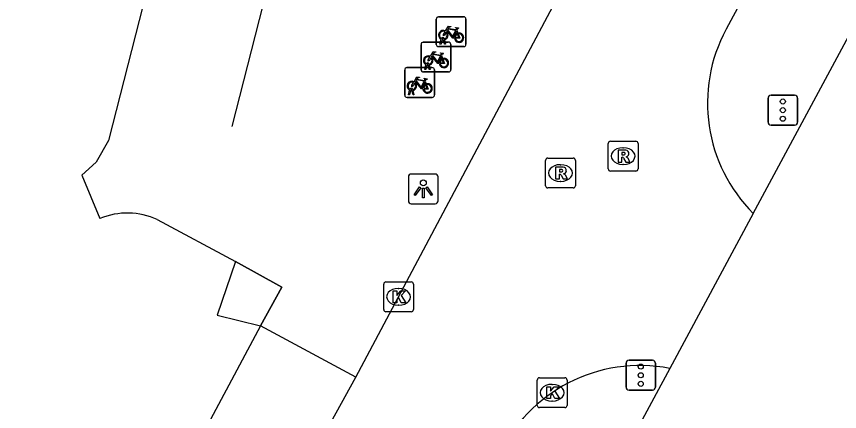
# Model space of a CAD drawing. Extents: x 159489 to 160304, y 383826 to 384530.
# Drawn here: x 159826.45 to 159854.08, y 384093.22 to 384106.49 of the extents above; entities that cross this region are included whole.
import ezdxf

# ---------------------------------------------------------------- set-up
doc = ezdxf.new("R2010")
doc.units = 0
for name, color, linetype in [('IMGEO_Fietsenrek', 7, 'Continuous'), ('IMGEO_Kolk', 7, 'Continuous'), ('IMGEO_Lichtpunt', 7, 'Continuous'), ('IMGEO_Lijnafwatering', 7, 'Continuous'), ('IMGEO_OVBaan_gesloten', 7, 'Continuous'), ('IMGEO_Pand', 7, 'Continuous'), ('IMGEO_Pand_overbouw', 7, 'Continuous'), ('IMGEO_Rijbaan_lokaal_gesloten', 7, 'Continuous'), ('IMGEO_Rioolput', 7, 'Continuous'), ('IMGEO_Verkeersregelinstallatiepaal', 7, 'Continuous'), ('IMGEO_Voetpad_gesloten', 7, 'Continuous'), ('IMGEO_Voetpad_open', 7, 'Continuous')]:
    doc.layers.add(name, color=color, linetype=linetype)

msp = doc.modelspace()

# ---------------------------------------------------------------- linework, layer by layer
at = {"layer": 'IMGEO_Fietsenrek'}
for p, q in [((159840.54, 384105.552), (159840.54, 384106.393)), ((159840.54, 384106.393), (159840.54, 384105.552)), ((159840.615, 384106.477), (159841.456, 384106.477)), ((159841.456, 384106.477), (159840.615, 384106.477)), ((159841.54, 384106.402), (159841.54, 384105.561)), ((159841.54, 384105.561), (159841.54, 384106.402)), ((159841.227, 384106.026), (159841.263, 384105.931)), ((159840.03, 384104.699), (159840.03, 384105.54)), ((159840.03, 384105.54), (159840.03, 384104.699)), ((159840.105, 384105.624), (159840.946, 384105.624)), ((159840.946, 384105.624), (159840.105, 384105.624)), ((159840.667, 384105.561), (159840.706, 384105.721)), ((159840.701, 384105.561), (159840.667, 384105.561)), ((159840.736, 384105.709), (159840.701, 384105.561)), ((159840.778, 384105.733), (159840.777, 384105.737)), ((159840.819, 384105.561), (159840.785, 384105.703)), ((159840.809, 384105.744), (159840.81, 384105.737)), ((159840.817, 384105.707), (159840.852, 384105.561)), ((159840.852, 384105.561), (159840.819, 384105.561)), ((159841.03, 384105.549), (159841.03, 384104.708)), ((159841.03, 384104.708), (159841.03, 384105.549)), ((159841.465, 384105.477), (159840.624, 384105.477)), ((159840.624, 384105.477), (159841.465, 384105.477)), ((159840.717, 384105.173), (159840.753, 384105.078)), ((159839.482, 384103.846), (159839.482, 384104.687)), ((159839.482, 384104.687), (159839.482, 384103.846)), ((159839.557, 384104.771), (159840.398, 384104.771)), ((159840.398, 384104.771), (159839.557, 384104.771)), ((159840.157, 384104.708), (159840.196, 384104.868)), ((159840.191, 384104.708), (159840.157, 384104.708)), ((159840.226, 384104.856), (159840.191, 384104.708)), ((159840.268, 384104.88), (159840.267, 384104.884)), ((159840.309, 384104.708), (159840.275, 384104.85)), ((159840.299, 384104.891), (159840.3, 384104.884)), ((159840.307, 384104.854), (159840.342, 384104.708)), ((159840.342, 384104.708), (159840.309, 384104.708)), ((159840.482, 384104.696), (159840.482, 384103.855)), ((159840.482, 384103.855), (159840.482, 384104.696)), ((159840.955, 384104.624), (159840.114, 384104.624)), ((159840.114, 384104.624), (159840.955, 384104.624)), ((159840.169, 384104.32), (159840.205, 384104.225)), ((159839.609, 384103.855), (159839.648, 384104.015)), ((159839.643, 384103.855), (159839.609, 384103.855)), ((159839.678, 384104.003), (159839.643, 384103.855)), ((159839.72, 384104.027), (159839.719, 384104.031)), ((159839.761, 384103.855), (159839.727, 384103.997)), ((159839.751, 384104.038), (159839.752, 384104.031)), ((159839.759, 384104.001), (159839.794, 384103.855)), ((159839.794, 384103.855), (159839.761, 384103.855)), ((159840.407, 384103.771), (159839.566, 384103.771)), ((159839.566, 384103.771), (159840.407, 384103.771))]:
    msp.add_line(p, q, dxfattribs=at)
for points in [[(159840.853, 384106.003), (159840.948, 384106.167), (159841.034, 384106.153), (159841.036, 384106.144), (159840.98, 384106.133), (159840.953, 384106.088), (159841.209, 384106.047)], [(159841.196, 384106.022), (159840.939, 384106.063), (159840.922, 384106.034), (159841.089, 384105.814), (159841.196, 384106.022)], [(159841.209, 384106.047), (159841.234, 384106.096), (159841.228, 384106.1), (159841.205, 384106.104), (159841.193, 384106.111), (159841.192, 384106.114), (159841.194, 384106.119), (159841.289, 384106.104), (159841.291, 384106.094), (159841.281, 384106.081), (159841.269, 384106.075), (159841.255, 384106.081), (159841.227, 384106.026)], [(159840.874, 384105.951), (159840.822, 384105.861), (159840.782, 384105.836), (159840.783, 384105.883), (159840.838, 384105.977)], [(159841.149, 384105.759), (159841.099, 384105.759), (159840.908, 384106.01), (159840.889, 384105.978)], [(159841.244, 384105.924), (159841.214, 384106.001), (159841.105, 384105.783), (159841.148, 384105.783)], [(159841.178, 384105.783), (159841.298, 384105.782), (159841.254, 384105.896)], [(159841.274, 384105.903), (159841.329, 384105.758), (159841.179, 384105.758)], [(159840.343, 384105.15), (159840.438, 384105.314), (159840.524, 384105.3), (159840.526, 384105.291), (159840.47, 384105.28), (159840.443, 384105.235), (159840.699, 384105.194)], [(159840.686, 384105.169), (159840.429, 384105.21), (159840.412, 384105.181), (159840.579, 384104.961), (159840.686, 384105.169)], [(159840.699, 384105.194), (159840.724, 384105.243), (159840.718, 384105.247), (159840.695, 384105.251), (159840.683, 384105.258), (159840.682, 384105.261), (159840.684, 384105.266), (159840.779, 384105.251), (159840.781, 384105.241), (159840.771, 384105.228), (159840.759, 384105.222), (159840.745, 384105.228), (159840.717, 384105.173)], [(159840.364, 384105.098), (159840.312, 384105.008), (159840.272, 384104.983), (159840.273, 384105.03), (159840.328, 384105.124)], [(159840.639, 384104.906), (159840.589, 384104.906), (159840.398, 384105.157), (159840.379, 384105.125)], [(159840.734, 384105.071), (159840.704, 384105.148), (159840.595, 384104.93), (159840.638, 384104.93)], [(159840.668, 384104.93), (159840.788, 384104.929), (159840.744, 384105.043)], [(159840.764, 384105.05), (159840.819, 384104.905), (159840.669, 384104.905)], [(159839.795, 384104.297), (159839.89, 384104.461), (159839.976, 384104.447), (159839.978, 384104.438), (159839.922, 384104.427), (159839.895, 384104.382), (159840.151, 384104.341)], [(159840.151, 384104.341), (159840.176, 384104.39), (159840.17, 384104.394), (159840.147, 384104.398), (159840.135, 384104.405), (159840.134, 384104.408), (159840.136, 384104.413), (159840.231, 384104.398), (159840.233, 384104.388), (159840.223, 384104.375), (159840.211, 384104.369), (159840.197, 384104.375), (159840.169, 384104.32)], [(159839.816, 384104.245), (159839.764, 384104.155), (159839.724, 384104.13), (159839.725, 384104.177), (159839.78, 384104.271)], [(159840.091, 384104.053), (159840.041, 384104.053), (159839.85, 384104.304), (159839.831, 384104.272)], [(159840.138, 384104.316), (159839.881, 384104.357), (159839.864, 384104.328), (159840.031, 384104.108), (159840.138, 384104.316)], [(159840.186, 384104.218), (159840.156, 384104.295), (159840.047, 384104.077), (159840.09, 384104.077)], [(159840.12, 384104.077), (159840.24, 384104.076), (159840.196, 384104.19)], [(159840.216, 384104.197), (159840.271, 384104.052), (159840.121, 384104.052)]]:
    msp.add_lwpolyline(points, dxfattribs=at)
for centre, radius, start, end in [((159840.618, 384106.399), 0.0779, 92.4484, 184.2845), ((159840.618, 384106.399), 0.0779, 92.4484, 184.2845), ((159841.462, 384106.399), 0.0779, 2.4484, 94.2845), ((159841.462, 384106.399), 0.0779, 2.4484, 94.2845), ((159840.78, 384105.862), 0.159, 62.6766, 242.1369), ((159840.78, 384105.862), 0.129, 63.3192, 238.903), ((159840.76, 384105.733), 0.0499, 12.8025, 158.6934), ((159840.78, 384105.862), 0.129, 283.6043, 43.4302), ((159840.78, 384105.862), 0.159, 283.5766, 46.6042), ((159841.307, 384105.778), 0.159, 113.3408, 178.3217), ((159841.307, 384105.778), 0.159, 187.0065, 105.7708), ((159841.307, 384105.778), 0.129, 113.923, 177.9556), ((159841.307, 384105.778), 0.129, 188.6715, 104.5883), ((159840.108, 384105.546), 0.0779, 92.4484, 184.2845), ((159840.108, 384105.546), 0.0779, 92.4484, 184.2845), ((159840.618, 384105.555), 0.0779, 182.4484, 274.2845), ((159840.618, 384105.555), 0.0779, 182.4484, 274.2845), ((159840.78, 384105.862), 0.159, 253.9967, 271.7867), ((159840.76, 384105.733), 0.0174, 12.8025, 163.4502), ((159840.78, 384105.862), 0.129, 253.415, 269.0204), ((159840.952, 384105.546), 0.0779, 2.4484, 94.2845), ((159840.952, 384105.546), 0.0779, 2.4484, 94.2845), ((159841.462, 384105.555), 0.0779, 272.4484, 4.2845), ((159841.462, 384105.555), 0.0779, 272.4484, 4.2845), ((159840.27, 384105.009), 0.159, 62.6766, 242.1369), ((159840.27, 384105.009), 0.129, 63.3192, 238.903), ((159840.27, 384105.009), 0.129, 283.6043, 43.4302), ((159840.27, 384105.009), 0.159, 283.5766, 46.6042), ((159840.797, 384104.925), 0.159, 113.3408, 178.3217), ((159840.797, 384104.925), 0.159, 187.0065, 105.7708), ((159840.797, 384104.925), 0.129, 113.923, 177.9556), ((159840.797, 384104.925), 0.129, 188.6715, 104.5883), ((159839.56, 384104.693), 0.0779, 92.4484, 184.2845), ((159839.56, 384104.693), 0.0779, 92.4484, 184.2845), ((159840.108, 384104.702), 0.0779, 182.4484, 274.2845), ((159840.108, 384104.702), 0.0779, 182.4484, 274.2845), ((159840.25, 384104.88), 0.0499, 12.8025, 158.6934), ((159840.27, 384105.009), 0.159, 253.9967, 271.7867), ((159840.25, 384104.88), 0.0174, 12.8025, 163.4502), ((159840.27, 384105.009), 0.129, 253.415, 269.0204), ((159840.404, 384104.693), 0.0779, 2.4484, 94.2845), ((159840.404, 384104.693), 0.0779, 2.4484, 94.2845), ((159840.952, 384104.702), 0.0779, 272.4484, 4.2845), ((159840.952, 384104.702), 0.0779, 272.4484, 4.2845), ((159839.722, 384104.156), 0.159, 62.6766, 242.1369), ((159839.722, 384104.156), 0.129, 63.3192, 238.903), ((159839.722, 384104.156), 0.129, 283.6043, 43.4302), ((159839.722, 384104.156), 0.159, 283.5766, 46.6042), ((159840.249, 384104.072), 0.159, 113.3408, 178.3217), ((159840.249, 384104.072), 0.159, 187.0065, 105.7708), ((159840.249, 384104.072), 0.129, 113.923, 177.9556), ((159840.249, 384104.072), 0.129, 188.6715, 104.5883), ((159839.56, 384103.849), 0.0779, 182.4484, 274.2845), ((159839.56, 384103.849), 0.0779, 182.4484, 274.2845), ((159839.702, 384104.027), 0.0499, 12.8025, 158.6934), ((159839.722, 384104.156), 0.159, 253.9967, 271.7867), ((159839.702, 384104.027), 0.0174, 12.8025, 163.4502), ((159839.722, 384104.156), 0.129, 253.415, 269.0204), ((159840.404, 384103.849), 0.0779, 272.4484, 4.2845), ((159840.404, 384103.849), 0.0779, 272.4484, 4.2845)]:
    msp.add_arc(centre, radius, start, end, dxfattribs=at)
at = {"layer": 'IMGEO_Kolk'}
for p, q in [((159838.776, 384096.648), (159838.776, 384097.5)), ((159838.851, 384097.574), (159839.703, 384097.574)), ((159839.777, 384097.5), (159839.777, 384096.648)), ((159839.264, 384097.354), (159839.289, 384097.354)), ((159839.287, 384096.794), (159839.262, 384096.794)), ((159839.703, 384096.574), (159838.851, 384096.574)), ((159843.931, 384093.429), (159843.931, 384094.281)), ((159844.006, 384094.355), (159844.858, 384094.355)), ((159844.932, 384094.281), (159844.932, 384093.429)), ((159844.419, 384094.135), (159844.444, 384094.135)), ((159844.858, 384093.355), (159844.006, 384093.355)), ((159844.442, 384093.575), (159844.417, 384093.575))]:
    msp.add_line(p, q, dxfattribs=at)
for points in [[(159838.776, 384096.648), (159838.776, 384097.5)], [(159838.851, 384097.574), (159839.703, 384097.574)], [(159839.777, 384097.5), (159839.777, 384096.648)], [(159839.097, 384097.274), (159839.22, 384097.274), (159839.22, 384097.123), (159839.35, 384097.274), (159839.514, 384097.274), (159839.368, 384097.123), (159839.521, 384096.874), (159839.369, 384096.874), (159839.284, 384097.038), (159839.22, 384096.971), (159839.22, 384096.874), (159839.097, 384096.874), (159839.097, 384097.274)], [(159839.703, 384096.574), (159838.851, 384096.574)], [(159843.931, 384093.429), (159843.931, 384094.281)], [(159844.006, 384094.355), (159844.858, 384094.355)], [(159844.932, 384094.281), (159844.932, 384093.429)], [(159844.252, 384094.055), (159844.375, 384094.055), (159844.375, 384093.904), (159844.505, 384094.055), (159844.669, 384094.055), (159844.523, 384093.904), (159844.676, 384093.655), (159844.524, 384093.655), (159844.439, 384093.819), (159844.375, 384093.752), (159844.375, 384093.655), (159844.252, 384093.655), (159844.252, 384094.055)], [(159844.858, 384093.355), (159844.006, 384093.355)]]:
    msp.add_lwpolyline(points, dxfattribs=at)
for centre, start, end in [((159838.853, 384097.498), 91.552, 178.448), ((159838.853, 384097.498), 91.552, 178.448), ((159839.701, 384097.498), 1.552, 88.448), ((159839.701, 384097.498), 1.552, 88.448), ((159838.853, 384096.65), 181.552, 268.448), ((159838.853, 384096.65), 181.552, 268.448), ((159839.701, 384096.65), 271.552, 358.448), ((159839.701, 384096.65), 271.552, 358.448), ((159844.008, 384094.279), 91.552, 178.448), ((159844.008, 384094.279), 91.552, 178.448), ((159844.856, 384094.279), 1.552, 88.448), ((159844.856, 384094.279), 1.552, 88.448), ((159844.008, 384093.431), 181.552, 268.448), ((159844.008, 384093.431), 181.552, 268.448), ((159844.856, 384093.431), 271.552, 358.448), ((159844.856, 384093.431), 271.552, 358.448)]:
    msp.add_arc(centre, 0.0765, start, end, dxfattribs=at)
for centre, major_axis, ratio, start_param, end_param in [((159839.263, 384097.074), (-0.387, 0.002), 0.722429, 4.712389, 7.853982), ((159839.288, 384097.074), (-0.39, 0.002), 0.717154, 1.570796, 4.712389), ((159844.418, 384093.855), (-0.387, 0.002), 0.722429, 4.712389, 7.853982), ((159844.443, 384093.855), (-0.39, 0.002), 0.717154, 1.570796, 4.712389)]:
    msp.add_ellipse(centre, major_axis=major_axis, ratio=ratio, start_param=start_param, end_param=end_param, dxfattribs=at)
at = {"layer": 'IMGEO_Lichtpunt'}
for p, q in [((159839.608, 384101.103), (159839.608, 384100.296)), ((159839.608, 384101.103), (159839.608, 384100.296)), ((159840.51, 384101.198), (159839.702, 384101.198)), ((159840.51, 384101.198), (159839.702, 384101.198)), ((159840.604, 384100.296), (159840.604, 384101.103)), ((159840.604, 384100.296), (159840.604, 384101.103)), ((159839.702, 384100.202), (159840.51, 384100.202)), ((159839.702, 384100.202), (159840.51, 384100.202))]:
    msp.add_line(p, q, dxfattribs=at)
for points in [[(159839.982, 384100.767), (159840.021, 384100.739), (159839.833, 384100.477), (159839.795, 384100.504), (159839.982, 384100.767)], [(159840.084, 384100.719), (159840.131, 384100.719), (159840.131, 384100.397), (159840.084, 384100.397), (159840.084, 384100.719)], [(159840.194, 384100.739), (159840.232, 384100.766), (159840.419, 384100.504), (159840.38, 384100.476), (159840.194, 384100.739)]]:
    msp.add_lwpolyline(points, dxfattribs=at)
msp.add_circle((159840.107, 384100.901), 0.0994, dxfattribs=at)
for centre, start, end in [((159839.702, 384101.103), 90, 180), ((159839.702, 384101.103), 90, 180), ((159840.51, 384101.103), 0, 90), ((159840.51, 384101.103), 0, 90), ((159839.702, 384100.296), 180, 270), ((159839.702, 384100.296), 180, 270), ((159840.51, 384100.296), 270, 0), ((159840.51, 384100.296), 270, 360)]:
    msp.add_arc(centre, 0.0946, start, end, dxfattribs=at)
at = {"layer": 'IMGEO_Lijnafwatering'}
msp.add_lwpolyline([(159833.693, 384102.789), (159838.261, 384120.684)], dxfattribs=at)
at = {"layer": 'IMGEO_OVBaan_gesloten'}
for points in [[(159851.185, 384099.877), (159859.407, 384115.156), (159875.621, 384145.351), (159877.35, 384148.57), (159879.235, 384152.071), (159881.839, 384156.886)], [(159851.185, 384099.877), (159848.384, 384094.67)], [(159848.384, 384094.67), (159844.928, 384088.249)]]:
    msp.add_lwpolyline(points, dxfattribs=at)
at = {"layer": 'IMGEO_Pand'}
for points in [[(159830.962, 384107.902), (159829.539, 384102.326), (159829.123, 384101.594), (159828.64, 384101.158), (159829.252, 384099.702)], [(159831.175, 384099.666), (159833.803, 384098.255)], [(159833.803, 384098.255), (159833.182, 384096.456), (159834.642, 384096.101)], [(159834.642, 384096.101), (159828.467, 384084.527), (159826.63, 384081.083), (159826.448, 384081.181)]]:
    msp.add_lwpolyline(points, dxfattribs=at)
msp.add_arc((159830.173, 384097.508), 2.379, 65.0848, 112.7702, dxfattribs=at)
at = {"layer": 'IMGEO_Pand_overbouw'}
msp.add_lwpolyline([(159834.642, 384096.101), (159835.361, 384097.394), (159833.803, 384098.255), (159833.182, 384096.456)], close=True, dxfattribs=at)
at = {"layer": 'IMGEO_Rijbaan_lokaal_gesloten'}
for points in [[(159865.935, 384138.962), (159867.537, 384138.085), (159865.274, 384133.885), (159850.273, 384106.058)], [(159837.844, 384094.373), (159847.394, 384112.379)], [(159837.077, 384089.883), (159835.74, 384090.56), (159837.844, 384094.373)]]:
    msp.add_lwpolyline(points, dxfattribs=at)
for centre, radius, start, end in [((159854.866, 384103.578), 5.219, 151.6293, 225.1574), ((159847.383, 384089.533), 5.234, 78.9733, 155.6097)]:
    msp.add_arc(centre, radius, start, end, dxfattribs=at)
at = {"layer": 'IMGEO_Rioolput'}
for p, q in [((159846.314, 384101.373), (159846.314, 384102.225)), ((159846.389, 384102.299), (159847.241, 384102.299)), ((159847.315, 384102.225), (159847.315, 384101.373)), ((159846.802, 384102.079), (159846.827, 384102.079)), ((159844.213, 384100.805), (159844.213, 384101.657)), ((159844.288, 384101.731), (159845.14, 384101.731)), ((159845.214, 384101.657), (159845.214, 384100.805)), ((159844.701, 384101.511), (159844.726, 384101.511)), ((159846.825, 384101.519), (159846.8, 384101.519)), ((159847.241, 384101.299), (159846.389, 384101.299)), ((159844.724, 384100.951), (159844.699, 384100.951)), ((159845.14, 384100.731), (159844.288, 384100.731))]:
    msp.add_line(p, q, dxfattribs=at)
for points in [[(159846.314, 384101.373), (159846.314, 384102.225)], [(159846.389, 384102.299), (159847.241, 384102.299)], [(159847.315, 384102.225), (159847.315, 384101.373)], [(159846.903, 384101.997), (159846.651, 384101.999), (159846.651, 384101.599)], [(159846.829, 384101.918), (159846.775, 384101.918), (159846.775, 384101.837)], [(159844.213, 384100.805), (159844.213, 384101.657)], [(159844.288, 384101.731), (159845.14, 384101.731)], [(159845.214, 384101.657), (159845.214, 384100.805)], [(159846.651, 384101.599), (159846.775, 384101.599), (159846.775, 384101.761), (159846.786, 384101.761)], [(159846.775, 384101.837), (159846.827, 384101.837)], [(159846.833, 384101.732), (159846.904, 384101.599), (159847.044, 384101.599), (159846.979, 384101.725)], [(159844.802, 384101.429), (159844.55, 384101.431), (159844.55, 384101.031)], [(159844.728, 384101.35), (159844.674, 384101.35), (159844.674, 384101.269)], [(159844.55, 384101.031), (159844.674, 384101.031), (159844.674, 384101.193), (159844.685, 384101.193)], [(159844.674, 384101.269), (159844.726, 384101.269)], [(159844.732, 384101.164), (159844.803, 384101.031), (159844.943, 384101.031), (159844.878, 384101.157)], [(159847.241, 384101.299), (159846.389, 384101.299)], [(159845.14, 384100.731), (159844.288, 384100.731)]]:
    msp.add_lwpolyline(points, dxfattribs=at)
for centre, radius, start, end in [((159846.391, 384102.223), 0.0765, 91.552, 178.448), ((159846.391, 384102.223), 0.0765, 91.552, 178.448), ((159847.239, 384102.223), 0.0765, 1.552, 88.448), ((159847.239, 384102.223), 0.0765, 1.552, 88.448), ((159846.835, 384101.822), 0.0964, 77.0061, 93.1865), ((159846.849, 384101.879), 0.0378, 276.6634, 79.6772), ((159846.902, 384101.887), 0.109, 350.3612, 89.416), ((159844.29, 384101.655), 0.0765, 91.552, 178.448), ((159844.29, 384101.655), 0.0765, 91.552, 178.448), ((159845.138, 384101.655), 0.0765, 1.552, 88.448), ((159845.138, 384101.655), 0.0765, 1.552, 88.448), ((159846.785, 384101.708), 0.0533, 26.0293, 88.6989), ((159846.811, 384102.026), 0.19, 274.7715, 282.9687), ((159846.9, 384101.887), 0.112, 277.5842, 350.9817), ((159846.884, 384101.672), 0.108, 29.5134, 73.7905), ((159844.734, 384101.254), 0.0964, 77.0061, 93.1865), ((159844.748, 384101.311), 0.0378, 276.6634, 79.6772), ((159844.801, 384101.319), 0.109, 350.3612, 89.416), ((159846.391, 384101.375), 0.0765, 181.552, 268.448), ((159846.391, 384101.375), 0.0765, 181.552, 268.448), ((159847.239, 384101.375), 0.0765, 271.552, 358.448), ((159847.239, 384101.375), 0.0765, 271.552, 358.448), ((159844.684, 384101.14), 0.0533, 26.0293, 88.6989), ((159844.71, 384101.458), 0.19, 274.7715, 282.9687), ((159844.799, 384101.319), 0.112, 277.5842, 350.9817), ((159844.783, 384101.104), 0.108, 29.5134, 73.7905), ((159844.29, 384100.807), 0.0765, 181.552, 268.448), ((159844.29, 384100.807), 0.0765, 181.552, 268.448), ((159845.138, 384100.807), 0.0765, 271.552, 358.448), ((159845.138, 384100.807), 0.0765, 271.552, 358.448)]:
    msp.add_arc(centre, radius, start, end, dxfattribs=at)
for centre, major_axis, ratio, start_param, end_param in [((159846.801, 384101.799), (-0.387, 0.002), 0.722429, 4.712389, 7.853982), ((159846.826, 384101.799), (-0.39, 0.002), 0.717154, 1.570796, 4.712389), ((159844.7, 384101.231), (-0.387, 0.002), 0.722429, 4.712389, 7.853982), ((159844.725, 384101.231), (-0.39, 0.002), 0.717154, 1.570796, 4.712389)]:
    msp.add_ellipse(centre, major_axis=major_axis, ratio=ratio, start_param=start_param, end_param=end_param, dxfattribs=at)
at = {"layer": 'IMGEO_Verkeersregelinstallatiepaal'}
for p, q in [((159851.782, 384103.843), (159852.572, 384103.843)), ((159852.572, 384103.843), (159851.782, 384103.843)), ((159851.682, 384102.943), (159851.682, 384103.743)), ((159851.682, 384103.743), (159851.682, 384102.943)), ((159852.672, 384103.743), (159852.672, 384102.943)), ((159852.672, 384102.943), (159852.672, 384103.743)), ((159852.572, 384102.843), (159851.782, 384102.843)), ((159851.782, 384102.843), (159852.572, 384102.843)), ((159846.913, 384094.042), (159846.913, 384094.842)), ((159846.913, 384094.842), (159846.913, 384094.042)), ((159847.013, 384094.942), (159847.803, 384094.942)), ((159847.803, 384094.942), (159847.013, 384094.942)), ((159847.903, 384094.842), (159847.903, 384094.042)), ((159847.903, 384094.042), (159847.903, 384094.842)), ((159847.803, 384093.942), (159847.013, 384093.942)), ((159847.013, 384093.942), (159847.803, 384093.942))]:
    msp.add_line(p, q, dxfattribs=at)
for centre in [(159852.177, 384103.633), (159852.177, 384103.343), (159852.177, 384103.053), (159847.408, 384094.732), (159847.408, 384094.442), (159847.408, 384094.152)]:
    msp.add_circle(centre, 0.085, dxfattribs=at)
for centre, start, end in [((159851.782, 384103.743), 90, 180), ((159851.782, 384103.743), 90, 180), ((159852.572, 384103.743), 0, 90), ((159852.572, 384103.743), 360, 90), ((159851.782, 384102.943), 180, 270), ((159851.782, 384102.943), 180, 270), ((159852.572, 384102.943), 270, 0), ((159852.572, 384102.943), 270, 0), ((159847.013, 384094.842), 90, 180), ((159847.013, 384094.842), 90, 180), ((159847.803, 384094.842), 0, 90), ((159847.803, 384094.842), 360, 90), ((159847.013, 384094.042), 180, 270), ((159847.013, 384094.042), 180, 270), ((159847.803, 384094.042), 270, 0), ((159847.803, 384094.042), 270, 0)]:
    msp.add_arc(centre, 0.1, start, end, dxfattribs=at)
at = {"layer": 'IMGEO_Voetpad_gesloten'}
msp.add_lwpolyline([(159833.803, 384098.255), (159835.361, 384097.394), (159834.642, 384096.101)], dxfattribs=at)
at = {"layer": 'IMGEO_Voetpad_open'}
msp.add_lwpolyline([(159837.844, 384094.373), (159834.642, 384096.101)], dxfattribs=at)

doc.saveas('drawing.dxf')
